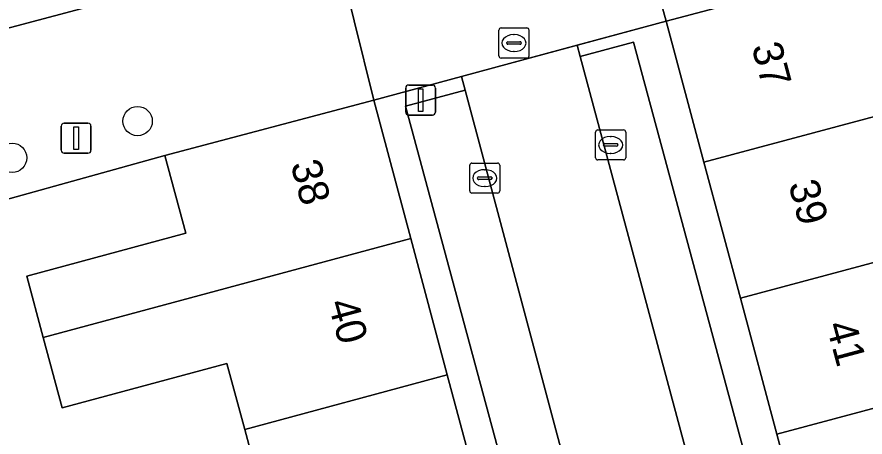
# Model space of a CAD drawing. Extents: x 162542 to 163147, y 380779 to 381521.
# Drawn here: x 162907.17 to 162935.36, y 381116.24 to 381130.21 of the extents above; entities that cross this region are included whole.
import ezdxf

# ---------------------------------------------------------------- set-up
doc = ezdxf.new("R2010")
doc.units = 0
for name, color, linetype in [('IMGEO_Boom', 7, 'Continuous'), ('IMGEO_Erf', 7, 'Continuous'), ('IMGEO_Kolk', 7, 'Continuous'), ('IMGEO_Lichtmast', 7, 'Continuous'), ('IMGEO_Muur', 7, 'Continuous'), ('IMGEO_Pand', 7, 'Continuous'), ('IMGEO_Pand_nummerreeks', 7, 'Continuous'), ('IMGEO_Parkeervlak_open', 7, 'Continuous'), ('IMGEO_Rijbaan_lokaal_open', 7, 'Continuous'), ('IMGEO_Rioolput', 7, 'Continuous'), ('IMGEO_Voetpad_open', 7, 'Continuous')]:
    doc.layers.add(name, color=color, linetype=linetype)

msp = doc.modelspace()

# ---------------------------------------------------------------- linework, layer by layer
at = {"layer": 'IMGEO_Boom'}
for centre in [(162911.176, 381126.75), (162907.004, 381125.529)]:
    msp.add_circle(centre, 0.489, dxfattribs=at)
at = {"layer": 'IMGEO_Erf'}
msp.add_lwpolyline([(162906.926, 381114.388), (162908.136, 381109.847), (162909.275, 381105.569), (162909.345, 381105.308), (162910.56, 381100.744), (162912.873, 381101.295), (162912.25, 381103.604), (162917.759, 381105.065), (162917.127, 381107.407), (162916.502, 381109.721), (162911.065, 381108.254), (162910.466, 381110.476), (162909.881, 381112.644), (162915.375, 381114.126), (162914.736, 381116.495), (162914.145, 381118.687), (162908.674, 381117.211), (162908.042, 381119.555), (162907.49, 381121.599), (162912.783, 381123.027), (162912.087, 381125.607), (162904.26, 381123.431)], dxfattribs=at)
at = {"layer": 'IMGEO_Kolk'}
for p, q in [((162926.401, 381125.532), (162926.401, 381126.384)), ((162926.476, 381126.458), (162927.328, 381126.458)), ((162927.402, 381126.384), (162927.402, 381125.532)), ((162926.703, 381126.001), (162927.101, 381126.001)), ((162926.889, 381126.238), (162926.914, 381126.238)), ((162926.66, 381125.952), (162926.66, 381125.964)), ((162927.098, 381125.915), (162926.7, 381125.915)), ((162927.144, 381125.964), (162927.144, 381125.952)), ((162927.328, 381125.458), (162926.476, 381125.458)), ((162926.912, 381125.678), (162926.887, 381125.678)), ((162922.216, 381124.428), (162922.216, 381125.28)), ((162922.291, 381125.354), (162923.143, 381125.354)), ((162923.217, 381125.28), (162923.217, 381124.428)), ((162922.475, 381124.848), (162922.475, 381124.86)), ((162922.518, 381124.897), (162922.916, 381124.897)), ((162922.704, 381125.134), (162922.729, 381125.134)), ((162922.959, 381124.86), (162922.959, 381124.848)), ((162922.913, 381124.811), (162922.515, 381124.811)), ((162923.143, 381124.354), (162922.291, 381124.354)), ((162922.727, 381124.574), (162922.702, 381124.574))]:
    msp.add_line(p, q, dxfattribs=at)
for points in [[(162926.401, 381125.532), (162926.401, 381126.384)], [(162926.476, 381126.458), (162927.328, 381126.458)], [(162927.402, 381126.384), (162927.402, 381125.532)], [(162927.328, 381125.458), (162926.476, 381125.458)], [(162922.216, 381124.428), (162922.216, 381125.28)], [(162922.291, 381125.354), (162923.143, 381125.354)], [(162923.217, 381125.28), (162923.217, 381124.428)], [(162923.143, 381124.354), (162922.291, 381124.354)]]:
    msp.add_lwpolyline(points, dxfattribs=at)
for centre, radius, start, end in [((162926.478, 381126.382), 0.0765, 91.552, 178.448), ((162926.478, 381126.382), 0.0765, 91.552, 178.448), ((162927.326, 381126.382), 0.0765, 1.552, 88.448), ((162927.326, 381126.382), 0.0765, 1.552, 88.448), ((162926.7, 381125.961), 0.0403, 85.8775, 175.7526), ((162927.105, 381125.963), 0.0386, 1.7309, 96.639), ((162926.697, 381125.951), 0.0366, 178.938, 274.7102), ((162927.101, 381125.958), 0.043, 264.8664, 352.4533), ((162926.478, 381125.534), 0.0765, 181.552, 268.448), ((162926.478, 381125.534), 0.0765, 181.552, 268.448), ((162927.326, 381125.534), 0.0765, 271.552, 358.448), ((162927.326, 381125.534), 0.0765, 271.552, 358.448), ((162922.293, 381125.278), 0.0765, 91.552, 178.448), ((162922.293, 381125.278), 0.0765, 91.552, 178.448), ((162923.141, 381125.278), 0.0765, 1.552, 88.448), ((162923.141, 381125.278), 0.0765, 1.552, 88.448), ((162922.515, 381124.857), 0.0403, 85.8775, 175.7526), ((162922.92, 381124.859), 0.0386, 1.7309, 96.639), ((162922.512, 381124.847), 0.0366, 178.938, 274.7102), ((162922.916, 381124.854), 0.043, 264.8664, 352.4533), ((162922.293, 381124.43), 0.0765, 181.552, 268.448), ((162922.293, 381124.43), 0.0765, 181.552, 268.448), ((162923.141, 381124.43), 0.0765, 271.552, 358.448), ((162923.141, 381124.43), 0.0765, 271.552, 358.448)]:
    msp.add_arc(centre, radius, start, end, dxfattribs=at)
for centre, major_axis, ratio, start_param, end_param in [((162926.888, 381125.958), (-0.387, 0.002), 0.722429, 4.712389, 7.853982), ((162926.913, 381125.958), (-0.39, 0.002), 0.717154, 1.570796, 4.712389), ((162922.703, 381124.854), (-0.387, 0.002), 0.722429, 4.712389, 7.853982), ((162922.728, 381124.854), (-0.39, 0.002), 0.717154, 1.570796, 4.712389)]:
    msp.add_ellipse(centre, major_axis=major_axis, ratio=ratio, start_param=start_param, end_param=end_param, dxfattribs=at)
at = {"layer": 'IMGEO_Lichtmast'}
for p, q in [((162920.088, 381127.049), (162920.088, 381127.849)), ((162920.088, 381127.849), (162920.088, 381127.049)), ((162920.188, 381127.949), (162920.978, 381127.949)), ((162920.978, 381127.949), (162920.188, 381127.949)), ((162921.078, 381127.849), (162921.078, 381127.049)), ((162921.078, 381127.049), (162921.078, 381127.849)), ((162920.978, 381126.949), (162920.188, 381126.949)), ((162920.188, 381126.949), (162920.978, 381126.949)), ((162908.637, 381125.782), (162908.637, 381126.582)), ((162908.637, 381126.582), (162908.637, 381125.782)), ((162908.737, 381126.682), (162909.527, 381126.682)), ((162909.527, 381126.682), (162908.737, 381126.682)), ((162909.627, 381126.582), (162909.627, 381125.782)), ((162909.627, 381125.782), (162909.627, 381126.582)), ((162909.527, 381125.682), (162908.737, 381125.682)), ((162908.737, 381125.682), (162909.527, 381125.682))]:
    msp.add_line(p, q, dxfattribs=at)
for points in [[(162920.508, 381127.824), (162920.658, 381127.824), (162920.658, 381127.074), (162920.508, 381127.074), (162920.508, 381127.824)], [(162909.057, 381126.557), (162909.207, 381126.557), (162909.207, 381125.807), (162909.057, 381125.807), (162909.057, 381126.557)]]:
    msp.add_lwpolyline(points, dxfattribs=at)
for centre, start, end in [((162920.188, 381127.849), 90, 180), ((162920.188, 381127.849), 90, 180), ((162920.978, 381127.849), 0, 90), ((162920.978, 381127.849), 360, 90), ((162920.188, 381127.049), 180, 270), ((162920.188, 381127.049), 180, 270), ((162920.978, 381127.049), 270, 0), ((162920.978, 381127.049), 270, 0), ((162908.737, 381126.582), 90, 180), ((162908.737, 381126.582), 90, 180), ((162909.527, 381126.582), 0, 90), ((162909.527, 381126.582), 360, 90), ((162908.737, 381125.782), 180, 270), ((162908.737, 381125.782), 180, 270), ((162909.527, 381125.782), 270, 0), ((162909.527, 381125.782), 270, 0)]:
    msp.add_arc(centre, 0.1, start, end, dxfattribs=at)
at = {"layer": 'IMGEO_Muur'}
for points in [[(162919.026, 381127.451), (162928.745, 381130.069)], [(162912.087, 381125.607), (162904.26, 381123.431), (162904.267, 381123.387)]]:
    msp.add_lwpolyline(points, dxfattribs=at)
at = {"layer": 'IMGEO_Pand'}
for points in [[(162942.503, 381128.729), (162942.036, 381130.447), (162936.517, 381128.947), (162935.725, 381131.924), (162928.745, 381130.069), (162930, 381125.384)], [(162942.503, 381128.729), (162930, 381125.384), (162931.211, 381120.862), (162938.083, 381122.701), (162937.537, 381124.709), (162943.179, 381126.242)], [(162908.042, 381119.555), (162920.256, 381122.851), (162919.026, 381127.451), (162912.087, 381125.607), (162912.783, 381123.027), (162907.49, 381121.599)], [(162908.042, 381119.555), (162908.674, 381117.211), (162914.145, 381118.687), (162914.736, 381116.495), (162921.471, 381118.312), (162920.256, 381122.851)], [(162931.211, 381120.862), (162932.422, 381116.34), (162944.976, 381119.698), (162944.381, 381121.888), (162938.722, 381120.349), (162938.083, 381122.701)], [(162933.633, 381111.817), (162940.599, 381113.681), (162939.997, 381115.895), (162945.596, 381117.417), (162944.976, 381119.698), (162932.422, 381116.34)], [(162910.466, 381110.476), (162922.685, 381113.774), (162921.471, 381118.312), (162914.736, 381116.495), (162915.375, 381114.126), (162909.881, 381112.644)]]:
    msp.add_lwpolyline(points, close=True, dxfattribs=at)
at = {"layer": 'IMGEO_Parkeervlak_open'}
for points in [[(162892.676, 381131.68), (162888.691, 381130.62), (162887.329, 381130.258), (162881.531, 381128.716), (162879.696, 381128.228), (162875.732, 381127.173), (162871.204, 381125.969), (162869.933, 381125.631), (162868.405, 381125.225), (162863.692, 381123.971), (162865.087, 381118.745), (162917.722, 381132.729), (162917.102, 381135.094), (162911.299, 381133.566), (162899.268, 381130.359), (162893.46, 381128.813)], [(162922.065, 381127.778), (162920.082, 381127.249), (162925.628, 381106.666), (162927.555, 381107.182)]]:
    msp.add_lwpolyline(points, close=True, dxfattribs=at)
for points in [[(162932.186, 381106.439), (162933.727, 381106.856), (162927.657, 381129.38), (162925.882, 381128.904)], [(162925.882, 381128.904), (162931.468, 381108.09)]]:
    msp.add_lwpolyline(points, dxfattribs=at)
at = {"layer": 'IMGEO_Rijbaan_lokaal_open'}
for points in [[(162928.745, 381130.069), (162935.725, 381131.924), (162943.767, 381134.047), (162943.849, 381133.738), (162946.358, 381134.39), (162946.288, 381134.652), (162948.742, 381135.308), (162947.453, 381140.539), (162927.314, 381135.268)], [(162927.314, 381135.268), (162926.69, 381137.622), (162924.771, 381137.113), (162920.792, 381136.062), (162917.102, 381135.094), (162917.722, 381132.729), (162919.026, 381127.451), (162921.943, 381128.237), (162925.784, 381129.271), (162928.745, 381130.069)], [(162901.595, 381122.971), (162901.741, 381122.714), (162904.267, 381123.387), (162904.26, 381123.431), (162912.087, 381125.607), (162919.026, 381127.451), (162917.722, 381132.729), (162865.087, 381118.745), (162860.735, 381117.589), (162802.147, 381102.023), (162803.453, 381096.881), (162812.174, 381099.193), (162820.968, 381101.532), (162820.992, 381101.538)]]:
    msp.add_lwpolyline(points, close=True, dxfattribs=at)
for points in [[(162925.882, 381128.904), (162925.784, 381129.271), (162921.943, 381128.237), (162922.065, 381127.778), (162927.555, 381107.182), (162927.631, 381106.897)], [(162931.468, 381108.09), (162925.882, 381128.904)]]:
    msp.add_lwpolyline(points, dxfattribs=at)
at = {"layer": 'IMGEO_Rioolput'}
for p, q in [((162923.185, 381128.921), (162923.185, 381129.773)), ((162923.26, 381129.847), (162924.112, 381129.847)), ((162924.186, 381129.773), (162924.186, 381128.921)), ((162923.487, 381129.39), (162923.885, 381129.39)), ((162923.673, 381129.627), (162923.698, 381129.627)), ((162923.444, 381129.341), (162923.444, 381129.353)), ((162923.882, 381129.304), (162923.484, 381129.304)), ((162923.928, 381129.353), (162923.928, 381129.341)), ((162924.112, 381128.847), (162923.26, 381128.847)), ((162923.696, 381129.067), (162923.671, 381129.067))]:
    msp.add_line(p, q, dxfattribs=at)
for points in [[(162923.185, 381128.921), (162923.185, 381129.773)], [(162923.26, 381129.847), (162924.112, 381129.847)], [(162924.186, 381129.773), (162924.186, 381128.921)], [(162924.112, 381128.847), (162923.26, 381128.847)]]:
    msp.add_lwpolyline(points, dxfattribs=at)
for centre, radius, start, end in [((162923.262, 381129.771), 0.0765, 91.552, 178.448), ((162923.262, 381129.771), 0.0765, 91.552, 178.448), ((162924.11, 381129.771), 0.0765, 1.552, 88.448), ((162924.11, 381129.771), 0.0765, 1.552, 88.448), ((162923.484, 381129.35), 0.0403, 85.8775, 175.7526), ((162923.889, 381129.352), 0.0386, 1.7309, 96.639), ((162923.481, 381129.34), 0.0366, 178.938, 274.7102), ((162923.885, 381129.347), 0.043, 264.8664, 352.4533), ((162923.262, 381128.923), 0.0765, 181.552, 268.448), ((162923.262, 381128.923), 0.0765, 181.552, 268.448), ((162924.11, 381128.923), 0.0765, 271.552, 358.448), ((162924.11, 381128.923), 0.0765, 271.552, 358.448)]:
    msp.add_arc(centre, radius, start, end, dxfattribs=at)
for centre, major_axis, ratio, start_param, end_param in [((162923.672, 381129.347), (-0.387, 0.002), 0.722429, 4.712389, 7.853982), ((162923.697, 381129.347), (-0.39, 0.002), 0.717154, 1.570796, 4.712389)]:
    msp.add_ellipse(centre, major_axis=major_axis, ratio=ratio, start_param=start_param, end_param=end_param, dxfattribs=at)
at = {"layer": 'IMGEO_Voetpad_open'}
msp.add_lwpolyline([(162932.422, 381116.34), (162931.211, 381120.862), (162930, 381125.384), (162928.745, 381130.069), (162925.784, 381129.271), (162925.882, 381128.904), (162927.657, 381129.38), (162933.727, 381106.856), (162934.874, 381107.184), (162933.633, 381111.817)], close=True, dxfattribs=at)
msp.add_lwpolyline([(162927.631, 381106.897), (162927.555, 381107.182), (162925.628, 381106.666), (162920.082, 381127.249), (162922.065, 381127.778), (162921.943, 381128.237), (162919.026, 381127.451), (162920.256, 381122.851), (162921.471, 381118.312), (162922.685, 381113.774), (162923.9, 381109.234), (162925.15, 381104.562), (162927.791, 381105.215)], dxfattribs=at)

# ---------------------------------------------------------------- texts
at = {"layer": 'IMGEO_Pand_nummerreeks'}
for s, rotation, p in [('37', 284.993, (162931.578, 381129.231)), ('38', 285.0989, (162916.255, 381125.318)), ('39', 284.993, (162932.804, 381124.654)), ('40', 285.0989, (162917.5, 381120.702)), ('41', 284.993, (162934.059, 381119.968))]:
    msp.add_text(s, height=1, rotation=rotation, dxfattribs=at).set_placement(p)

doc.saveas('drawing.dxf')
